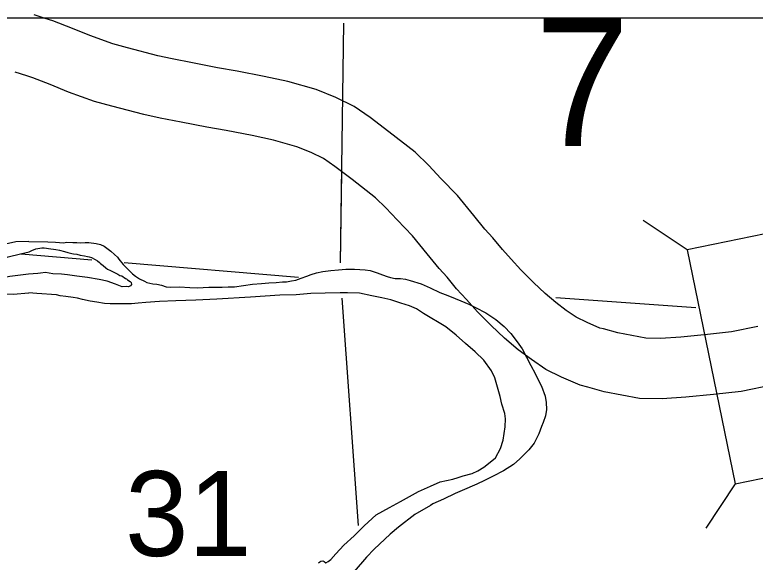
# Model space of a CAD drawing. Extents: x 22866 to 28196, y 1324810 to 1328105.
# Drawn here: x 24188.5 to 24310.9, y 1327356.3 to 1327446.8 of the extents above; entities that cross this region are included whole.
import ezdxf

# ---------------------------------------------------------------- set-up
doc = ezdxf.new("R2010")
doc.units = 0
for name, color, linetype in [('Level 15', 7, 'Continuous'), ('Level 20', 7, 'Continuous'), ('Level 27', 7, 'Continuous'), ('Level 5', 7, 'Continuous'), ('Level 9', 7, 'Continuous'), ('R_No Plot', 7, 'Continuous')]:
    doc.layers.add(name, color=color, linetype=linetype)

msp = doc.modelspace()

# ---------------------------------------------------------------- linework, layer by layer
at = {"layer": 'Level 15'}
for points in [[(24311.34, 1327395.26), (24307.01, 1327394.37), (24303.01, 1327393.92), (24298.6, 1327393.51), (24295.26, 1327393.27), (24292.81, 1327393.31), (24288.19, 1327394.19), (24285.8, 1327394.85), (24285.21, 1327395), (24283.09, 1327395.93), (24281.31, 1327396.8), (24279.65, 1327397.93), (24277.91, 1327399.21), (24276.15, 1327400.71), (24274.25, 1327402.55), (24272.16, 1327404.63), (24270.52, 1327406.41), (24269.11, 1327407.99), (24267.51, 1327409.93), (24266.21, 1327411.36), (24264.36, 1327413.61), (24261.66, 1327416.9), (24258.92, 1327419.74), (24256.94, 1327421.86), (24254.65, 1327424.07), (24250.34, 1327427.45), (24247.24, 1327429.79), (24244.6, 1327431.62), (24241.57, 1327433.14), (24238.3, 1327434.44), (24233.61, 1327435.74), (24229.71, 1327436.59), (24225.25, 1327437.45), (24222, 1327438.04), (24217.86, 1327438.82), (24214.47, 1327439.49), (24212.09, 1327439.99), (24207.1, 1327441.31), (24204.69, 1327441.98), (24200.88, 1327443.35), (24197.97, 1327444.51), (24194.73, 1327445.8), (24193.47, 1327446.18), (24191.65, 1327446.78)], [(24311.34, 1327395.26), (24307.01, 1327394.37), (24303.01, 1327393.92), (24298.6, 1327393.51), (24295.26, 1327393.27), (24292.81, 1327393.31), (24288.19, 1327394.19), (24285.8, 1327394.85), (24285.21, 1327395), (24283.09, 1327395.93), (24281.31, 1327396.8), (24279.65, 1327397.93), (24277.91, 1327399.21), (24276.15, 1327400.71), (24274.25, 1327402.55), (24272.16, 1327404.63), (24270.52, 1327406.41), (24269.11, 1327407.99), (24267.51, 1327409.93), (24266.21, 1327411.36), (24264.36, 1327413.61), (24261.66, 1327416.9), (24258.92, 1327419.74), (24256.94, 1327421.86), (24254.65, 1327424.07), (24250.34, 1327427.45), (24247.24, 1327429.79), (24244.6, 1327431.62), (24241.57, 1327433.14), (24238.3, 1327434.44), (24233.61, 1327435.74), (24229.71, 1327436.59), (24225.25, 1327437.45), (24222, 1327438.04), (24217.86, 1327438.82), (24214.47, 1327439.49), (24212.09, 1327439.99), (24207.1, 1327441.31), (24204.69, 1327441.98), (24200.88, 1327443.35), (24197.97, 1327444.51), (24194.73, 1327445.8), (24193.47, 1327446.18), (24191.65, 1327446.78)], [(24313.95, 1327385.61), (24308.57, 1327384.51), (24304.02, 1327384), (24299.42, 1327383.57), (24295.53, 1327383.29), (24291.79, 1327383.35), (24285.93, 1327384.47), (24283.23, 1327385.21), (24281.95, 1327385.54), (24278.89, 1327386.88), (24276.29, 1327388.15), (24273.89, 1327389.78), (24271.7, 1327391.39), (24269.44, 1327393.32), (24267.26, 1327395.43), (24264.98, 1327397.71), (24263.13, 1327399.7), (24261.52, 1327401.5), (24259.96, 1327403.41), (24258.66, 1327404.84), (24256.66, 1327407.28), (24254.21, 1327410.26), (24251.69, 1327412.87), (24249.83, 1327414.86), (24248.09, 1327416.54), (24244.26, 1327419.54), (24241.39, 1327421.71), (24239.5, 1327423.02), (24237.48, 1327424.03), (24235.11, 1327424.98), (24231.22, 1327426.05), (24227.7, 1327426.81), (24223.42, 1327427.65), (24220.19, 1327428.23), (24215.98, 1327429.02), (24212.49, 1327429.71), (24209.79, 1327430.28), (24204.48, 1327431.68), (24201.66, 1327432.47), (24197.35, 1327434.02), (24194.28, 1327435.24), (24191.42, 1327436.38), (24190.46, 1327436.67), (24188.53, 1327437.31)], [(24313.95, 1327385.61), (24308.57, 1327384.51), (24304.02, 1327384), (24299.42, 1327383.57), (24295.53, 1327383.29), (24291.79, 1327383.35), (24285.93, 1327384.47), (24283.23, 1327385.21), (24281.95, 1327385.54), (24278.89, 1327386.88), (24276.29, 1327388.15), (24273.89, 1327389.78), (24271.7, 1327391.39), (24269.44, 1327393.32), (24267.26, 1327395.43), (24264.98, 1327397.71), (24263.13, 1327399.7), (24261.52, 1327401.5), (24259.96, 1327403.41), (24258.66, 1327404.84), (24256.66, 1327407.28), (24254.21, 1327410.26), (24251.69, 1327412.87), (24249.83, 1327414.86), (24248.09, 1327416.54), (24244.26, 1327419.54), (24241.39, 1327421.71), (24239.5, 1327423.02), (24237.48, 1327424.03), (24235.11, 1327424.98), (24231.22, 1327426.05), (24227.7, 1327426.81), (24223.42, 1327427.65), (24220.19, 1327428.23), (24215.98, 1327429.02), (24212.49, 1327429.71), (24209.79, 1327430.28), (24204.48, 1327431.68), (24201.66, 1327432.47), (24197.35, 1327434.02), (24194.28, 1327435.24), (24191.42, 1327436.38), (24190.46, 1327436.67), (24188.53, 1327437.31)]]:
    msp.add_lwpolyline(points, dxfattribs=at)
at = {"layer": 'Level 20'}
for p, q in [((24299.68, 1327407.94), (24292.36, 1327412.78)), ((24299.68, 1327407.94), (24292.36, 1327412.78)), ((24307.6, 1327369.24), (24302.76, 1327361.92)), ((24307.6, 1327369.24), (24302.76, 1327361.92))]:
    msp.add_line(p, q, dxfattribs=at)
msp.add_lwpolyline([(24299.68, 1327407.94), (24307.6, 1327369.24), (24320.5, 1327371.88), (24312.58, 1327410.58)], close=True, dxfattribs=at)
msp.add_lwpolyline([(24299.68, 1327407.94), (24307.6, 1327369.24), (24320.5, 1327371.88), (24312.58, 1327410.58)], close=True, dxfattribs=at)
at = {"layer": 'Level 5'}
for points in [[(24242.33, 1327405.81), (24242.86, 1327445.41)], [(24242.33, 1327405.81), (24242.86, 1327445.41)], [(24242.33, 1327405.81), (24242.53, 1327420.73)], [(24242.33, 1327405.81), (24242.53, 1327420.73)], [(24189.53, 1327407.29), (24201.18, 1327406.3)], [(24189.53, 1327407.29), (24201.18, 1327406.3)], [(24206.52, 1327405.85), (24235.39, 1327403.39)], [(24206.52, 1327405.85), (24235.39, 1327403.39)], [(24245.32, 1327362.38), (24242.59, 1327399.95)], [(24245.32, 1327362.38), (24242.59, 1327399.95)], [(24301.1, 1327398.32), (24277.94, 1327399.99)], [(24301.1, 1327398.32), (24277.94, 1327399.99)]]:
    msp.add_lwpolyline(points, dxfattribs=at)
at = {"layer": 'Level 9'}
for points in [[(24190.78, 1327409.33), (24188.62, 1327409.25), (24186.44, 1327408.74)], [(24190.78, 1327409.33), (24188.62, 1327409.25), (24186.44, 1327408.74)], [(24190.78, 1327409.33), (24193.92, 1327409.26), (24195.18, 1327409.18), (24196.48, 1327409.1), (24197.04, 1327409.21), (24198.07, 1327409.12), (24198.7, 1327409.13), (24199.3, 1327409.11), (24200.07, 1327409.12), (24200.67, 1327409.13), (24201.93, 1327408.98), (24202.6, 1327408.83), (24203.23, 1327408.54), (24203.87, 1327408.05), (24204.34, 1327407.72), (24204.92, 1327407.16), (24205.42, 1327406.7), (24205.66, 1327406.41), (24206.4, 1327405.52), (24206.94, 1327404.96), (24207.45, 1327404.4), (24207.92, 1327403.98), (24208.43, 1327403.59), (24209.06, 1327403.13), (24209.9, 1327402.74), (24210.3, 1327402.55), (24211.27, 1327402.33), (24211.97, 1327402.24), (24212.73, 1327402.09), (24213.5, 1327401.83), (24214.23, 1327401.78), (24215.7, 1327401.83), (24217.39, 1327401.73), (24218.69, 1327401.68), (24220.52, 1327401.74), (24222.74, 1327401.74), (24223.74, 1327401.83), (24224.77, 1327401.81), (24226.26, 1327402.03), (24227.78, 1327402.25), (24229.24, 1327402.38), (24230.44, 1327402.5), (24231.67, 1327402.55), (24232.7, 1327402.63), (24233.39, 1327402.67), (24234.22, 1327402.79), (24234.95, 1327402.9), (24235.81, 1327403.24), (24236.77, 1327403.59), (24237.46, 1327403.84), (24238.36, 1327404.12), (24239.42, 1327404.33), (24240.71, 1327404.52), (24241.97, 1327404.64), (24243.2, 1327404.73), (24244.66, 1327404.75), (24246.42, 1327404.61), (24247.22, 1327404.52), (24248.36, 1327404.14), (24249.26, 1327403.82), (24250.03, 1327403.53), (24250.59, 1327403.34), (24251.36, 1327403.22), (24252.23, 1327403.2), (24253.09, 1327403.11), (24253.86, 1327402.89), (24255.66, 1327402.32), (24257.17, 1327401.64), (24258.77, 1327400.9), (24260.08, 1327400.36), (24261.28, 1327399.88), (24262.22, 1327399.52), (24263.52, 1327398.94), (24264.66, 1327398.4), (24266.37, 1327397.52), (24268.01, 1327396.42), (24269.36, 1327395.24), (24270.47, 1327394.12), (24271.56, 1327392.74), (24272.34, 1327391.55), (24273.09, 1327390.17), (24273.81, 1327388.81), (24274.5, 1327387.49), (24275.08, 1327386.33), (24275.56, 1327385.41), (24276.15, 1327383.72), (24276.36, 1327382.69), (24276.38, 1327381.52), (24276.2, 1327380.52), (24275.85, 1327379.38), (24275.56, 1327378.71), (24275.11, 1327377.54), (24274.34, 1327375.99), (24273.49, 1327374.85), (24271.99, 1327373.39), (24270.94, 1327372.44), (24269.29, 1327371.42), (24267.58, 1327370.53), (24266.13, 1327369.8), (24264.84, 1327369.22), (24262.43, 1327368.18)], [(24190.78, 1327409.33), (24193.92, 1327409.26), (24195.18, 1327409.18), (24196.48, 1327409.1), (24197.04, 1327409.21), (24198.07, 1327409.12), (24198.7, 1327409.13), (24199.3, 1327409.11), (24200.07, 1327409.12), (24200.67, 1327409.13), (24201.93, 1327408.98), (24202.6, 1327408.83), (24203.23, 1327408.54), (24203.87, 1327408.05), (24204.34, 1327407.72), (24204.92, 1327407.16), (24205.42, 1327406.7), (24205.66, 1327406.41), (24206.4, 1327405.52), (24206.94, 1327404.96), (24207.45, 1327404.4), (24207.92, 1327403.98), (24208.43, 1327403.59), (24209.06, 1327403.13), (24209.9, 1327402.74), (24210.3, 1327402.55), (24211.27, 1327402.33), (24211.97, 1327402.24), (24212.73, 1327402.09), (24213.5, 1327401.83), (24214.23, 1327401.78), (24215.7, 1327401.83), (24217.39, 1327401.73), (24218.69, 1327401.68), (24220.52, 1327401.74), (24222.74, 1327401.74), (24223.74, 1327401.83), (24224.77, 1327401.81), (24226.26, 1327402.03), (24227.78, 1327402.25), (24229.24, 1327402.38), (24230.44, 1327402.5), (24231.67, 1327402.55), (24232.7, 1327402.63), (24233.39, 1327402.67), (24234.22, 1327402.79), (24234.95, 1327402.9), (24235.81, 1327403.24), (24236.77, 1327403.59), (24237.46, 1327403.84), (24238.36, 1327404.12), (24239.42, 1327404.33), (24240.71, 1327404.52), (24241.97, 1327404.64), (24243.2, 1327404.73), (24244.66, 1327404.75), (24246.42, 1327404.61), (24247.22, 1327404.52), (24248.36, 1327404.14), (24249.26, 1327403.82), (24250.03, 1327403.53), (24250.59, 1327403.34), (24251.36, 1327403.22), (24252.23, 1327403.2), (24253.09, 1327403.11), (24253.86, 1327402.89), (24255.66, 1327402.32), (24257.17, 1327401.64), (24258.77, 1327400.9), (24260.08, 1327400.36), (24261.28, 1327399.88), (24262.22, 1327399.52), (24263.52, 1327398.94), (24264.66, 1327398.4), (24266.37, 1327397.52), (24268.01, 1327396.42), (24269.36, 1327395.24), (24270.47, 1327394.12), (24271.56, 1327392.74), (24272.34, 1327391.55), (24273.09, 1327390.17), (24273.81, 1327388.81), (24274.5, 1327387.49), (24275.08, 1327386.33), (24275.56, 1327385.41), (24276.15, 1327383.72), (24276.36, 1327382.69), (24276.38, 1327381.52), (24276.2, 1327380.52), (24275.85, 1327379.38), (24275.56, 1327378.71), (24275.11, 1327377.54), (24274.34, 1327375.99), (24273.49, 1327374.85), (24271.99, 1327373.39), (24270.94, 1327372.44), (24269.29, 1327371.42), (24267.58, 1327370.53), (24266.13, 1327369.8), (24264.84, 1327369.22), (24262.43, 1327368.18)], [(24190.73, 1327403.9), (24187.61, 1327403.53), (24184.5, 1327402.9), (24181.23, 1327402.16), (24178.52, 1327401.37), (24176.31, 1327400.49), (24174.26, 1327399.58), (24173.01, 1327398.96), (24172.31, 1327399.28), (24172.05, 1327400.3), (24172.63, 1327401.41), (24174.4, 1327402.58), (24176.58, 1327403.4), (24179.38, 1327404.39), (24182.3, 1327404.72), (24183.78, 1327405.35), (24185.56, 1327406.22), (24187.38, 1327406.79), (24189.4, 1327407.3), (24190.85, 1327407.6)], [(24190.73, 1327403.9), (24187.61, 1327403.53), (24184.5, 1327402.9), (24181.23, 1327402.16), (24178.52, 1327401.37), (24176.31, 1327400.49), (24174.26, 1327399.58), (24173.01, 1327398.96), (24172.31, 1327399.28), (24172.05, 1327400.3), (24172.63, 1327401.41), (24174.4, 1327402.58), (24176.58, 1327403.4), (24179.38, 1327404.39), (24182.3, 1327404.72), (24183.78, 1327405.35), (24185.56, 1327406.22), (24187.38, 1327406.79), (24189.4, 1327407.3), (24190.85, 1327407.6)], [(24190.85, 1327407.6), (24191.28, 1327407.85), (24191.94, 1327408.09), (24192.9, 1327408.28), (24193.3, 1327408.28), (24193.67, 1327408.19), (24194, 1327408.16), (24195.23, 1327407.98), (24195.87, 1327407.86), (24196.67, 1327407.67), (24197.2, 1327407.48), (24197.87, 1327407.32), (24198.17, 1327407.26), (24198.7, 1327407.2), (24199.27, 1327407.08), (24199.97, 1327406.95), (24200.47, 1327406.86), (24200.77, 1327406.77), (24201.14, 1327406.64), (24201.77, 1327406.35), (24202.11, 1327406.09), (24202.44, 1327405.83), (24202.65, 1327405.7), (24203.05, 1327405.34), (24203.49, 1327404.94), (24203.79, 1327404.75), (24204.26, 1327404.52), (24204.63, 1327404.33), (24205.03, 1327404.13), (24205.5, 1327403.91), (24205.83, 1327403.71), (24206.13, 1327403.62), (24206.77, 1327403.19), (24206.9, 1327403.16), (24207.11, 1327403), (24207.54, 1327402.71), (24207.68, 1327402.54), (24207.75, 1327402.21), (24207.59, 1327402.01), (24207.39, 1327401.9), (24207.22, 1327401.84), (24206.92, 1327401.86), (24206.23, 1327401.82), (24205.12, 1327402.27), (24203.72, 1327402.75), (24202.42, 1327403.03), (24200.49, 1327403.36), (24198.72, 1327403.6), (24197.16, 1327403.78), (24196.16, 1327403.9), (24194.73, 1327403.97), (24193.53, 1327404.19), (24192.73, 1327404.08), (24192.24, 1327404), (24190.73, 1327403.9)], [(24190.85, 1327407.6), (24191.28, 1327407.85), (24191.94, 1327408.09), (24192.9, 1327408.28), (24193.3, 1327408.28), (24193.67, 1327408.19), (24194, 1327408.16), (24195.23, 1327407.98), (24195.87, 1327407.86), (24196.67, 1327407.67), (24197.2, 1327407.48), (24197.87, 1327407.32), (24198.17, 1327407.26), (24198.7, 1327407.2), (24199.27, 1327407.08), (24199.97, 1327406.95), (24200.47, 1327406.86), (24200.77, 1327406.77), (24201.14, 1327406.64), (24201.77, 1327406.35), (24202.11, 1327406.09), (24202.44, 1327405.83), (24202.65, 1327405.7), (24203.05, 1327405.34), (24203.49, 1327404.94), (24203.79, 1327404.75), (24204.26, 1327404.52), (24204.63, 1327404.33), (24205.03, 1327404.13), (24205.5, 1327403.91), (24205.83, 1327403.71), (24206.13, 1327403.62), (24206.77, 1327403.19), (24206.9, 1327403.16), (24207.11, 1327403), (24207.54, 1327402.71), (24207.68, 1327402.54), (24207.75, 1327402.21), (24207.59, 1327402.01), (24207.39, 1327401.9), (24207.22, 1327401.84), (24206.92, 1327401.86), (24206.23, 1327401.82), (24205.12, 1327402.27), (24203.72, 1327402.75), (24202.42, 1327403.03), (24200.49, 1327403.36), (24198.72, 1327403.6), (24197.16, 1327403.78), (24196.16, 1327403.9), (24194.73, 1327403.97), (24193.53, 1327404.19), (24192.73, 1327404.08), (24192.24, 1327404), (24190.73, 1327403.9)], [(24147.54, 1327383.62), (24149.38, 1327384.53), (24151.04, 1327384.8), (24152.46, 1327384.99), (24154.12, 1327385.46), (24156.05, 1327386.7), (24158.52, 1327387.89), (24161.06, 1327388.94), (24162.51, 1327389.34), (24165.44, 1327390.73), (24168.46, 1327392.6), (24171.6, 1327395), (24175.92, 1327396.65), (24180.14, 1327398.34), (24183.47, 1327399.88), (24186.21, 1327400.67), (24188.18, 1327400.58), (24190.76, 1327400.84)], [(24147.54, 1327383.62), (24149.38, 1327384.53), (24151.04, 1327384.8), (24152.46, 1327384.99), (24154.12, 1327385.46), (24156.05, 1327386.7), (24158.52, 1327387.89), (24161.06, 1327388.94), (24162.51, 1327389.34), (24165.44, 1327390.73), (24168.46, 1327392.6), (24171.6, 1327395), (24175.92, 1327396.65), (24180.14, 1327398.34), (24183.47, 1327399.88), (24186.21, 1327400.67), (24188.18, 1327400.58), (24190.76, 1327400.84)], [(24238.66, 1327356.19), (24238.89, 1327356.36), (24239.09, 1327356.46), (24239.38, 1327356.53), (24239.62, 1327356.4), (24239.92, 1327356.21), (24240.28, 1327356.41), (24240.71, 1327356.72), (24241.56, 1327357.66), (24242.87, 1327359.12), (24244.57, 1327360.68), (24246.21, 1327362.3), (24248.24, 1327364.13), (24250.45, 1327365.36), (24252.23, 1327366.36), (24253.74, 1327367.18), (24255.22, 1327367.97), (24257.2, 1327368.87), (24258.82, 1327369.56), (24260.87, 1327370.02), (24261.8, 1327370.3), (24262.63, 1327370.55), (24264.12, 1327370.97), (24265.04, 1327371.39), (24266.03, 1327372.03), (24267.08, 1327372.82), (24267.93, 1327373.56), (24268.77, 1327375.07), (24269.21, 1327376.48), (24269.4, 1327377.58), (24269.55, 1327378.65), (24269.63, 1327380.02), (24269.51, 1327380.88), (24269.02, 1327382.41), (24268.71, 1327383.67), (24268.6, 1327384.1), (24268.28, 1327385.23), (24267.86, 1327386.75), (24267.28, 1327387.94), (24266.02, 1327389.69), (24264.57, 1327391.1), (24262.99, 1327392.47), (24261.47, 1327393.85), (24259.72, 1327395.22), (24256.07, 1327397.43), (24254.89, 1327398.18), (24253.72, 1327398.66), (24252.32, 1327399.1), (24250.62, 1327399.68), (24249.15, 1327400.02), (24247.48, 1327400.33), (24245.45, 1327400.76), (24243.49, 1327400.8), (24242.29, 1327400.85), (24239.8, 1327400.77), (24237.41, 1327400.7), (24234.96, 1327400.5), (24232.3, 1327400.43), (24227.42, 1327400.12), (24221.87, 1327399.76), (24218.42, 1327399.64), (24215.1, 1327399.49), (24212.38, 1327399.38), (24210.15, 1327399.22), (24208.86, 1327399.1), (24207.73, 1327399.01), (24205.94, 1327399.02), (24205.01, 1327399), (24204.24, 1327399.02), (24203.31, 1327399.08), (24202.01, 1327399.26), (24200.91, 1327399.44), (24199.65, 1327399.75), (24198.81, 1327399.97), (24198.08, 1327400.03), (24196.88, 1327400.21), (24195.95, 1327400.33), (24195.35, 1327400.49), (24192.09, 1327400.7), (24190.76, 1327400.84)], [(24238.66, 1327356.19), (24238.89, 1327356.36), (24239.09, 1327356.46), (24239.38, 1327356.53), (24239.62, 1327356.4), (24239.92, 1327356.21), (24240.28, 1327356.41), (24240.71, 1327356.72), (24241.56, 1327357.66), (24242.87, 1327359.12), (24244.57, 1327360.68), (24246.21, 1327362.3), (24248.24, 1327364.13), (24250.45, 1327365.36), (24252.23, 1327366.36), (24253.74, 1327367.18), (24255.22, 1327367.97), (24257.2, 1327368.87), (24258.82, 1327369.56), (24260.87, 1327370.02), (24261.8, 1327370.3), (24262.63, 1327370.55), (24264.12, 1327370.97), (24265.04, 1327371.39), (24266.03, 1327372.03), (24267.08, 1327372.82), (24267.93, 1327373.56), (24268.77, 1327375.07), (24269.21, 1327376.48), (24269.4, 1327377.58), (24269.55, 1327378.65), (24269.63, 1327380.02), (24269.51, 1327380.88), (24269.02, 1327382.41), (24268.71, 1327383.67), (24268.6, 1327384.1), (24268.28, 1327385.23), (24267.86, 1327386.75), (24267.28, 1327387.94), (24266.02, 1327389.69), (24264.57, 1327391.1), (24262.99, 1327392.47), (24261.47, 1327393.85), (24259.72, 1327395.22), (24256.07, 1327397.43), (24254.89, 1327398.18), (24253.72, 1327398.66), (24252.32, 1327399.1), (24250.62, 1327399.68), (24249.15, 1327400.02), (24247.48, 1327400.33), (24245.45, 1327400.76), (24243.49, 1327400.8), (24242.29, 1327400.85), (24239.8, 1327400.77), (24237.41, 1327400.7), (24234.96, 1327400.5), (24232.3, 1327400.43), (24227.42, 1327400.12), (24221.87, 1327399.76), (24218.42, 1327399.64), (24215.1, 1327399.49), (24212.38, 1327399.38), (24210.15, 1327399.22), (24208.86, 1327399.1), (24207.73, 1327399.01), (24205.94, 1327399.02), (24205.01, 1327399), (24204.24, 1327399.02), (24203.31, 1327399.08), (24202.01, 1327399.26), (24200.91, 1327399.44), (24199.65, 1327399.75), (24198.81, 1327399.97), (24198.08, 1327400.03), (24196.88, 1327400.21), (24195.95, 1327400.33), (24195.35, 1327400.49), (24192.09, 1327400.7), (24190.76, 1327400.84)], [(24262.43, 1327368.18), (24261.31, 1327367.63), (24259.36, 1327366.73), (24257.58, 1327365.97), (24257.22, 1327365.7), (24254.62, 1327364.16), (24251.89, 1327362.09), (24250.51, 1327360.93), (24247.86, 1327358.46), (24246.62, 1327357.14), (24244.56, 1327354.78)], [(24262.43, 1327368.18), (24261.31, 1327367.63), (24259.36, 1327366.73), (24257.58, 1327365.97), (24257.22, 1327365.7), (24254.62, 1327364.16), (24251.89, 1327362.09), (24250.51, 1327360.93), (24247.86, 1327358.46), (24246.62, 1327357.14), (24244.56, 1327354.78)]]:
    msp.add_lwpolyline(points, dxfattribs=at)
at = {"layer": 'R_No Plot'}
msp.add_lwpolyline([(23932.69, 1327446.26), (24728.44, 1327446.26), (24728.44, 1326652.92), (23932.69, 1326652.92)], close=True, dxfattribs=at)

# ---------------------------------------------------------------- texts
at = {"layer": 'Level 27'}
msp.add_text('7', height=21.07, dxfattribs=at).set_placement((24274.47, 1327425.08))
msp.add_text('7', height=21.07, dxfattribs=at).set_placement((24274.47, 1327425.08))
at = {"layer": 'Level 5'}
msp.add_text('31', height=14.044, dxfattribs=at).set_placement((24206.7, 1327357.33))
msp.add_text('31', height=14.044, dxfattribs=at).set_placement((24206.7, 1327357.33))

doc.saveas('drawing.dxf')
